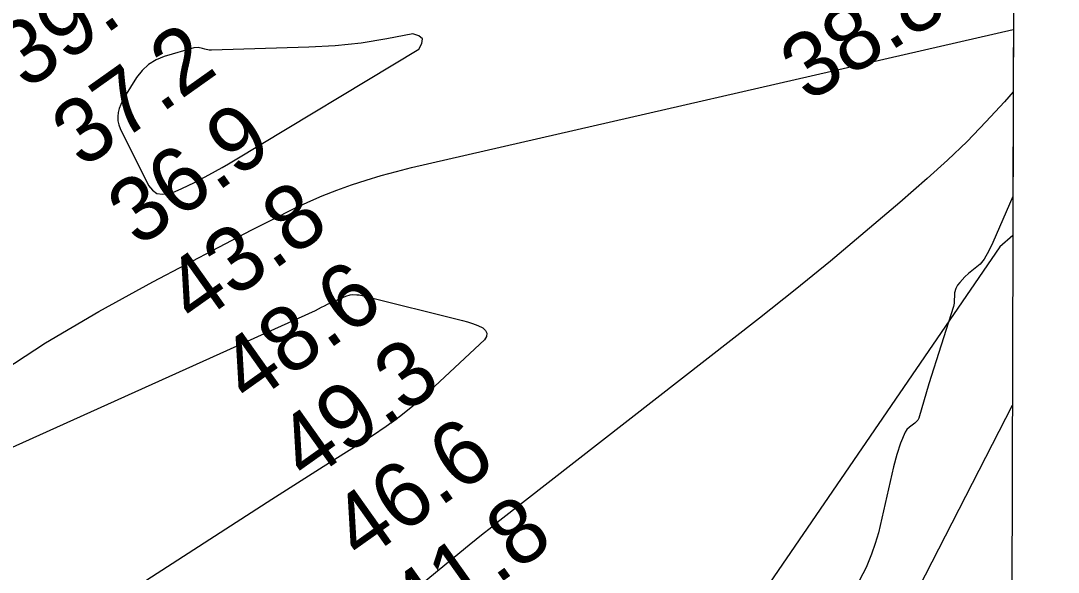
# Model space of a CAD drawing. Extents: x 3146026 to 3183936, y 897894 to 923344.
# Drawn here: x 3180562 to 3181637, y 904038 to 904609 of the extents above; entities that cross this region are included whole.
import ezdxf

# ---------------------------------------------------------------- set-up
doc = ezdxf.new("R2010")
doc.units = 0
for name, color, linetype in [('V-GRID-FRAM', 7, 'Continuous'), ('V-RIVR-RANG', 7, 'Continuous'), ('V-SITE-VEGE', 7, 'Continuous'), ('V-TOPO-MAJR', 7, 'Continuous'), ('V-TOPO-MINR', 7, 'Continuous')]:
    doc.layers.add(name, color=color, linetype=linetype)

msp = doc.modelspace()

# ---------------------------------------------------------------- linework, layer by layer
at = {"layer": 'V-GRID-FRAM'}
msp.add_lwpolyline([(3150311.9, 921563.1), (3181637, 921462.9), (3181586.7, 903274.3), (3150245.8, 903374.5), (3150311.9, 921563.1)], dxfattribs=at)
at = {"layer": 'V-SITE-VEGE'}
for p, q in [((3181592.2, 905244.7), (3181589.9, 904427.2)), ((3181589.9, 904427.2), (3181569.2, 904379.5)), ((3181569.2, 904379.5), (3181565.1, 904370.8)), ((3181565.1, 904370.8), (3181560.3, 904362.4)), ((3181555.9, 904357.2), (3181543.9, 904347.5)), ((3181560.3, 904362.4), (3181555.9, 904357.2)), ((3181540.1, 904343.9), (3181534.9, 904338.3)), ((3181543.9, 904347.5), (3181540.1, 904343.9)), ((3181532.6, 904335.2), (3181530.8, 904331.9)), ((3181534.9, 904338.3), (3181532.6, 904335.2)), ((3181529.6, 904327.3), (3181529, 904316.6)), ((3181530.8, 904331.9), (3181529.6, 904327.3)), ((3181528.3, 904313.2), (3181502.8, 904233.2)), ((3181529, 904316.6), (3181528.3, 904313.2)), ((3181502.8, 904233.2), (3181492.3, 904197.7)), ((3181491.3, 904195.5), (3181488.3, 904192.3)), ((3181492.3, 904197.7), (3181491.3, 904195.5)), ((3181478.4, 904183.2), (3181473.6, 904171.7)), ((3181480.2, 904185.9), (3181478.4, 904183.2)), ((3181482.7, 904188.2), (3181480.2, 904185.9)), ((3181488.3, 904192.3), (3181482.7, 904188.2)), ((3181473.6, 904171.7), (3181469.7, 904159.9)), ((3181469.7, 904159.9), (3181466.2, 904147)), ((3181466.2, 904147), (3181456, 904101.5)), ((3181456, 904101.5), (3181450.5, 904078.8)), ((3181450.5, 904078.8), (3181447.2, 904067.6)), ((3181447.2, 904067.6), (3181443.5, 904056.6)), ((3181443.5, 904056.6), (3181437.8, 904042.8)), ((3181437.8, 904042.8), (3181430.9, 904029.6))]:
    msp.add_line(p, q, dxfattribs=at)
at = {"layer": 'V-TOPO-MAJR'}
for points in [[(3180745.5, 904581.8), (3180740.9, 904581.4), (3180710.4, 904572.4), (3180701.8, 904568.8), (3180694.1, 904564.1), (3180687.5, 904557.9), (3180681.7, 904550.6), (3180669.2, 904530.4), (3180667, 904526.6), (3180665.2, 904522.6), (3180663.7, 904518.5), (3180662.6, 904514.3), (3180662.1, 904510), (3180662.2, 904505.8), (3180663.1, 904501.7), (3180664.6, 904497.7), (3180694.1, 904438.7), (3180698.1, 904433.8), (3180702.8, 904430.5), (3180708.4, 904429.6), (3180714.7, 904430.1), (3180721.6, 904432.6), (3180728.4, 904435.4), (3180735.1, 904438.5), (3180741.7, 904441.8), (3180756.5, 904449.7), (3180763.3, 904453.5), (3180770.2, 904457.3), (3180776.9, 904461.2), (3180783.7, 904465.2), (3180974.3, 904579.8), (3180977.4, 904585.7), (3180977.9, 904590.5), (3180974.2, 904593.7), (3180967.9, 904595.7), (3180941.2, 904590.5), (3180914.4, 904586.2), (3180887.4, 904583.5), (3180860.2, 904581.9), (3180759.3, 904578.8), (3180756.9, 904578.9), (3180752.3, 904579.8), (3180750, 904580.7), (3180745.5, 904581.8)], [(3181589.8, 904386.9), (3181576.3, 904375.2), (3181229.7, 903868.8)]]:
    msp.add_lwpolyline(points, dxfattribs=at)
at = {"layer": 'V-TOPO-MINR'}
for points in [[(3180533.6, 904240.8), (3180587.3, 904275.6), (3180642.4, 904308), (3180698.5, 904338.9), (3180801.2, 904392.7), (3180806.7, 904395.6), (3180812.1, 904398.4), (3180817.6, 904401.1), (3180823.1, 904403.9), (3180844.4, 904414.4), (3180859.1, 904421.3), (3180874, 904427.8), (3180889.1, 904433.7), (3180904.3, 904439.3), (3180919.7, 904444.3), (3180935.2, 904449), (3180950.9, 904453.3), (3180966.6, 904457.2), (3181590.4, 904600.2)], [(3181590.2, 904535.9), (3181581.1, 904525.5), (3181562, 904504.7), (3181542.5, 904484.4), (3181522.1, 904464.9), (3181501.2, 904445.9), (3181472.8, 904421.1), (3181437, 904390.5), (3181400.9, 904360.2), (3181364.3, 904330.5), (3181327.4, 904301.2), (3181055.2, 904089), (3181048, 904083.3), (3181040.8, 904077.6), (3181033.7, 904071.8), (3181026.5, 904066), (3180855.4, 903925.2)], [(3180464.7, 904127.7), (3180867.1, 904309.2), (3180870.2, 904310.9), (3180873.3, 904312.6), (3180876.4, 904314.1), (3180879.6, 904315.6), (3180898.4, 904324), (3180902.9, 904325.4), (3180905.2, 904325.7), (3180909.9, 904325.5), (3180912.2, 904325.3), (3180916.9, 904324.4), (3181019.3, 904298.8), (3181024.7, 904297.3), (3181030, 904295.5), (3181035.3, 904293.5), (3181040.4, 904291.2), (3181043.2, 904288.5), (3181044.7, 904285.5), (3181044.2, 904282.2), (3181042.3, 904278.7), (3180980.5, 904221), (3180967.6, 904209.7), (3180954.3, 904198.9), (3180940.4, 904188.8), (3180926.2, 904179.2), (3180901.9, 904164), (3180875.2, 904147.1), (3180848.6, 904130.2), (3180822, 904113.2), (3180795.5, 904096.2), (3180537.9, 903930.3)], [(3181589.3, 904210.6), (3181346.7, 903737.7)]]:
    msp.add_lwpolyline(points, dxfattribs=at)

# ---------------------------------------------------------------- texts
at = {"layer": 'V-RIVR-RANG'}
for s, rotation, p in [('39.3', 35.3483, (3180567.6, 904536.7)), ('38.8', 32.0783, (3181377.6, 904524)), ('37.2', 35.3483, (3180625.7, 904455.3)), ('36.9', 35.3483, (3180683.5, 904373.7)), ('43.8', 35.3483, (3180741.8, 904292.4)), ('48.6', 35.3483, (3180798.3, 904209.9)), ('49.3', 35.3483, (3180857.9, 904129.6)), ('46.6', 35.3483, (3180914.4, 904047.1)), ('41.8', 35.3483, (3180974, 903966.7))]:
    msp.add_text(s, height=67, rotation=rotation, dxfattribs=at).set_placement(p)

doc.saveas('drawing.dxf')
